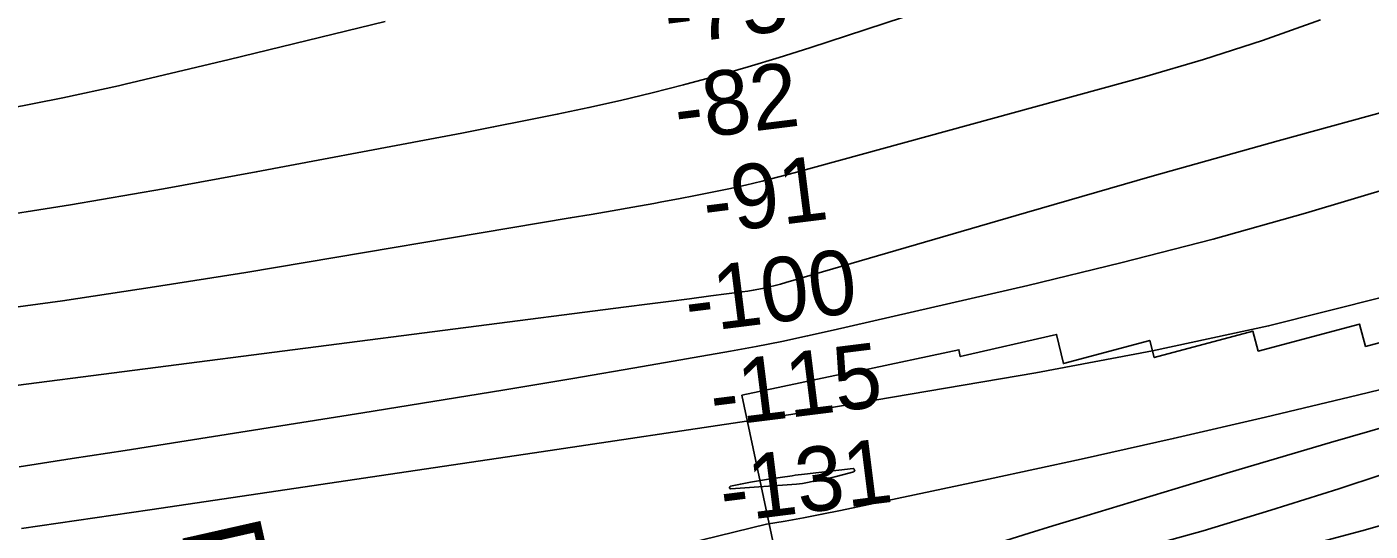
# Model space of a CAD drawing. Extents: x 3651524 to 3689615, y 505651 to 531377.
# Drawn here: x 3669026 to 3670422, y 513745 to 514269 of the extents above; entities that cross this region are included whole.
import ezdxf

# ---------------------------------------------------------------- set-up
doc = ezdxf.new("R2010")
doc.units = 0
for name, color, linetype in [('V-RIVR-RANG', 7, 'Continuous'), ('V-RIVR-RANG-IDEN', 7, 'Continuous'), ('V-RRAP-RVMT', 7, 'Continuous'), ('V-TOPO-MAJR', 7, 'Continuous'), ('V-TOPO-MINR', 7, 'Continuous')]:
    doc.layers.add(name, color=color, linetype=linetype)

msp = doc.modelspace()

# ---------------------------------------------------------------- linework, layer by layer
at = {"layer": 'V-RRAP-RVMT'}
msp.add_line((3669844.293, 513530.725), (3669768.686, 513886.427), dxfattribs=at)
msp.add_lwpolyline([(3669768.686, 513886.427), (3669889.976, 513912.208), (3669890.132, 513911.474), (3669994.304, 513933.62), (3669995.815, 513926.511), (3670095.927, 513949.627), (3670102.923, 513919.328), (3670192.653, 513943.368), (3670197.418, 513925.581), (3670299.809, 513953.016), (3670305.382, 513932.217), (3670410.669, 513960.422), (3670416.905, 513937.143), (3670507.708, 513961.468)], dxfattribs=at)
at = {"layer": 'V-TOPO-MAJR'}
for points in [[(3670861.279, 514293.844), (3670588.915, 514222.042), (3670457.501, 514186.844), (3670326.278, 514150.958), (3670195.342, 514114.039), (3670064.598, 514076.432), (3669814.546, 514003.441), (3669808.955, 514001.875), (3669803.343, 514000.391), (3669797.7, 513999.03), (3669792.036, 513997.751), (3669786.345, 513996.604), (3669780.637, 513995.55), (3669774.905, 513994.636), (3669769.158, 513993.816), (3669736.61, 513989.578), (3669714.575, 513986.713), (3669692.54, 513983.854), (3669670.504, 513981.004), (3669648.467, 513978.16), (3668981.738, 513892.242)], [(3668720.83, 513529.789), (3669414.553, 513581.984), (3669487.111, 513588.489), (3669559.499, 513596.371), (3669631.633, 513606.319), (3669703.596, 513617.646), (3669792.062, 513632.87), (3669819.599, 513637.929), (3669847.05, 513643.399), (3669874.37, 513649.487), (3669901.603, 513655.986), (3670105.64, 513707.113), (3670177.007, 513725.828), (3670248.075, 513745.577), (3670318.693, 513766.876), (3670389.013, 513789.208), (3670433.078, 513803.735)]]:
    msp.add_lwpolyline(points, dxfattribs=at)
at = {"layer": 'V-TOPO-MINR'}
for points in [[(3670370.208, 514276.798), (3670309.828, 514255.019), (3670248.699, 514235.441), (3670187.07, 514217.33), (3669824.42, 514117.859), (3669807.233, 514113.308), (3669789.996, 514108.963), (3669772.685, 514104.924), (3669755.324, 514101.09), (3669737.911, 514097.484), (3669720.479, 514093.978), (3669703.017, 514090.62), (3669685.535, 514087.362), (3669677.239, 514085.852), (3669655.587, 514081.958), (3669633.924, 514078.124), (3669612.246, 514074.38), (3669590.558, 514070.695), (3669253.531, 514014.148), (3669158.32, 513998.92), (3669062.972, 513984.665), (3668967.417, 513971.867)], [(3669955.833, 514285.507), (3669839.475, 514247.631), (3669807.459, 514237.509), (3669775.335, 514227.754), (3669743.05, 514218.546), (3669710.657, 514209.705), (3669708.303, 514209.084), (3669675.618, 514200.763), (3669642.845, 514192.823), (3669609.938, 514185.452), (3669576.943, 514178.461), (3669543.869, 514171.823), (3669510.777, 514165.275), (3669477.658, 514158.862), (3669444.521, 514152.541), (3669264.107, 514118.503), (3669167.664, 514100.996), (3669071.074, 514084.377), (3668974.264, 514069.091)], [(3669398.206, 514274.794), (3669344.164, 514261.763), (3669290.148, 514248.622), (3669236.113, 514235.558), (3669182.05, 514222.608), (3669127.969, 514209.734), (3669120.954, 514208.072), (3669063.18, 514195.378), (3669005.178, 514183.952)], [(3670449.615, 514104.156), (3670354.376, 514075.764), (3670258.751, 514048.797), (3670162.55, 514023.969), (3670065.963, 514000.566), (3669863.63, 513953.922), (3669837.055, 513948.02), (3669810.422, 513942.404), (3669783.703, 513937.217), (3669756.925, 513932.315), (3669665.544, 513916.344), (3669593.003, 513903.854), (3669520.421, 513891.606), (3669447.778, 513879.722), (3669375.095, 513868.081), (3669127.853, 513829.118), (3669072.865, 513820.474), (3669017.871, 513811.86)], [(3668961.304, 513572.625), (3669031.907, 513579.881), (3669102.171, 513589.293), (3669171.925, 513601.938), (3669241.339, 513616.74), (3669794.534, 513752.266), (3669813.754, 513755.531), (3669832.941, 513758.978), (3669852.076, 513762.698), (3669871.177, 513766.601), (3670025.262, 513799.226), (3670121.282, 513820.008), (3670217.172, 513841.364), (3670312.865, 513863.58), (3670408.429, 513886.371), (3670935.155, 514014.491)], [(3670435.919, 513988.518), (3670316.22, 513958.429), (3670195.522, 513932.637), (3670074.157, 513909.711), (3669849.717, 513871.459), (3669834.752, 513868.957), (3669819.778, 513866.518), (3669804.789, 513864.172), (3669789.79, 513861.89), (3669553.34, 513826.668), (3669420.103, 513806.859), (3669286.859, 513787.102), (3669153.603, 513767.421), (3669020.339, 513747.79)], [(3668709.342, 513540.796), (3669045.929, 513567.117), (3669179.533, 513579.518), (3669312.809, 513594.491), (3669445.595, 513613.324), (3669578.054, 513634.73), (3669826.048, 513678.506), (3669834.248, 513680.033), (3669842.427, 513681.663), (3669850.574, 513683.445), (3669858.7, 513685.329), (3669920.425, 513700.255), (3669945.176, 513706.52), (3669969.829, 513713.135), (3669994.335, 513720.274), (3670018.743, 513727.763), (3670043.096, 513735.458), (3670067.471, 513743.08), (3670091.88, 513750.59), (3670116.313, 513758.026), (3670276.101, 513806.259), (3670380.59, 513837.244), (3670485.274, 513867.547)], [(3669886.207, 513808.822), (3669885.592, 513809.551), (3669884.374, 513810.16), (3669833.953, 513804.424), (3669830.723, 513804.039), (3669827.495, 513803.632), (3669824.272, 513803.192), (3669821.052, 513802.73), (3669798.557, 513799.38), (3669788.138, 513797.731), (3669777.742, 513795.955), (3669767.38, 513793.988), (3669757.041, 513791.895), (3669756.204, 513791.045), (3669755.903, 513790.27), (3669756.406, 513789.608), (3669757.446, 513789.022), (3669825.526, 513793.885), (3669828.65, 513794.204), (3669831.749, 513794.712), (3669847.158, 513797.72), (3669856.377, 513799.644), (3669865.558, 513801.726), (3669874.682, 513804.046), (3669883.768, 513806.524), (3669885.026, 513806.884), (3669885.918, 513807.913), (3669886.207, 513808.822)], [(3668997.51, 513435.14), (3669124.957, 513460.871), (3669252.473, 513486.254), (3669380.093, 513511.113), (3669507.781, 513535.623), (3669815.736, 513594.082), (3669820.303, 513594.92), (3669824.876, 513595.72), (3669829.46, 513596.464), (3669834.049, 513597.17), (3669838.613, 513597.843), (3669843.232, 513598.556), (3669845.538, 513598.938), (3669850.137, 513599.764), (3669852.425, 513600.231), (3669856.971, 513601.306), (3670306.634, 513716.9), (3670416.814, 513746.589), (3670526.489, 513777.966)]]:
    msp.add_lwpolyline(points, dxfattribs=at)

# ---------------------------------------------------------------- texts
at = {"layer": 'V-RIVR-RANG'}
for s, p in [('-75', (3669691.759, 514250.281)), ('-82', (3669702.358, 514150.827)), ('-91', (3669732.065, 514053.764)), ('-100', (3669713.35, 513950.644)), ('-115', (3669739.392, 513853.123)), ('-131', (3669749.73, 513753.636))]:
    msp.add_text(s, height=67, rotation=7.131917, dxfattribs=at).set_placement(p)
at = {"layer": 'V-RIVR-RANG-IDEN'}
msp.add_text('D-010', height=83, rotation=282.722326, dxfattribs=at).set_placement((3669185.551, 513746.341))

doc.saveas('drawing.dxf')
